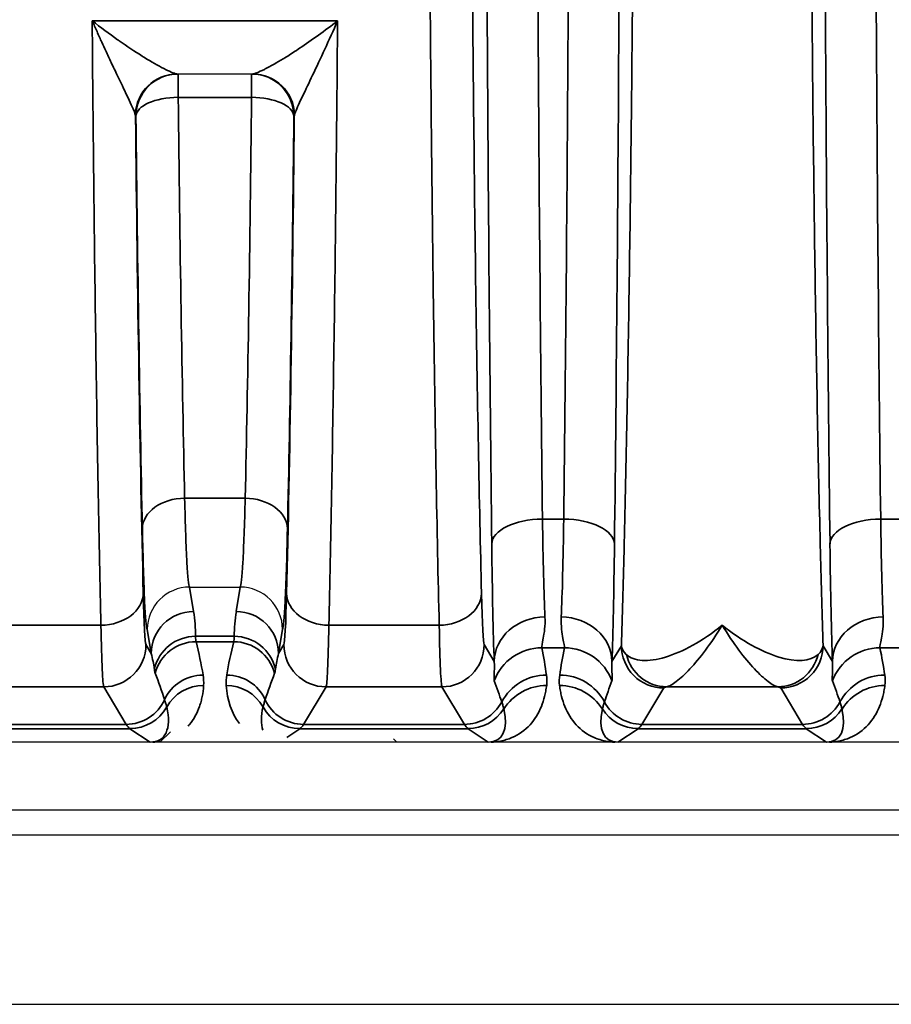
# Model space of a CAD drawing. Header units: millimetres. Extents: x 399 to 6233, y -1870 to 1602.
# Tile 589 of 656: x 5434 to 5444, y 295 to 307. Entities that reach past the tile are written whole.
import ezdxf

# ---------------------------------------------------------------- set-up
doc = ezdxf.new("R2010")
doc.units = ezdxf.units.MM
doc.layers.add('可見 (ISO)', color=7, linetype='Continuous', lineweight=25)
doc.layers.add('窄部可見 (ISO)', color=7, linetype='Continuous', lineweight=35)

msp = doc.modelspace()

# ---------------------------------------------------------------- linework, layer by layer
at = {"layer": '可見 (ISO)'}
for p, q in [((5436.507, 306.095), (5435.616, 306.095)), ((5435.762, 300.029), (5435.761, 300.029)), ((5435.762, 300.029), (5436.36, 300.029)), ((5436.361, 300.029), (5436.36, 300.029)), ((5435.535, 298.318), (5435.411, 298.195)), ((5460.061, 298.195), (5355.561, 298.195)), ((5438.174, 298.232), (5438.211, 298.195)), ((5355.561, 297.395), (5460.061, 297.395)), ((5464.311, 297.095), (5351.311, 297.095)), ((5384.311, 295.095), (5479.311, 295.095))]:
    msp.add_line(p, q, dxfattribs=at)
for start, end in [(100.6179, 100.6183), (58.9951, 58.996)]:
    msp.add_arc((5435.477, 303.095), 3, start, end, dxfattribs=at)
for points, knots in [([(5435.761, 300.029), (5435.629, 300.028), (5435.5, 299.974), (5435.408, 299.882), (5435.316, 299.79), (5435.262, 299.659), (5435.261, 299.53)], [0, 0, 0, 0, 0.0003900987, 0.0003900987, 0.0003900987, 0.0007801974, 0.0007801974, 0.0007801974, 0.0007801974]), ([(5436.861, 299.53), (5436.861, 299.661), (5436.806, 299.79), (5436.714, 299.882), (5436.622, 299.974), (5436.493, 300.028), (5436.361, 300.029)], [-0.0000151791, -0.0000151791, -0.0000151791, -0.0000151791, 0.0003786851, 0.0003786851, 0.0003786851, 0.0007725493, 0.0007725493, 0.0007725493, 0.0007725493]), ([(5435.326, 298.195), (5435.319, 298.195), (5435.313, 298.195), (5435.307, 298.195), (5435.302, 298.195), (5435.298, 298.195), (5435.294, 298.195)], [0.00000000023, 0.00000000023, 0.00000000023, 0.00000000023, 0.00001896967, 0.00001896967, 0.00001896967, 0.00003403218, 0.00003403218, 0.00003403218, 0.00003403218]), ([(5439.33, 298.195), (5439.323, 298.195), (5439.316, 298.195), (5439.309, 298.195), (5439.304, 298.195), (5439.298, 298.195), (5439.294, 298.195)], [0.00000000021, 0.00000000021, 0.00000000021, 0.00000000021, 0.00002113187, 0.00002113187, 0.00002113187, 0.0000394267, 0.0000394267, 0.0000394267, 0.0000394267]), ([(5440.828, 298.195), (5440.823, 298.195), (5440.816, 298.195), (5440.809, 298.195), (5440.804, 298.195), (5440.798, 298.195), (5440.792, 298.195)], [-0.00000491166, -0.00000491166, -0.00000491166, -0.00000491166, 0.00001772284, 0.00001772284, 0.00001772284, 0.00003506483, 0.00003506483, 0.00003506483, 0.00003506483]), ([(5443.33, 298.195), (5443.323, 298.195), (5443.316, 298.195), (5443.309, 298.195), (5443.304, 298.195), (5443.298, 298.195), (5443.294, 298.195)], [0.00000000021, 0.00000000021, 0.00000000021, 0.00000000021, 0.00002113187, 0.00002113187, 0.00002113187, 0.0000394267, 0.0000394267, 0.0000394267, 0.0000394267])]:
    msp.add_open_spline(points, degree=3, knots=knots, dxfattribs=at)
at = {"layer": '窄部可見 (ISO)'}
for p, q in [((5434.61, 306.724), (5437.512, 306.724)), ((5435.627, 305.819), (5435.627, 306.095)), ((5436.495, 305.819), (5436.495, 306.095)), ((5436.495, 305.819), (5435.627, 305.819)), ((5435.127, 305.595), (5435.122, 305.595)), ((5437, 305.595), (5436.995, 305.595)), ((5435.703, 301.079), (5436.419, 301.079)), ((5439.935, 300.832), (5440.187, 300.832)), ((5443.935, 300.832), (5444.187, 300.832)), ((5435.761, 300.029), (5435.808, 299.74)), ((5436.314, 299.74), (5436.361, 300.029)), ((5433.409, 299.577), (5434.714, 299.577)), ((5437.409, 299.577), (5438.714, 299.577)), ((5435.308, 299.244), (5435.261, 299.53)), ((5435.833, 299.446), (5436.289, 299.446)), ((5436.861, 299.53), (5436.814, 299.244)), ((5435.246, 299.348), (5435.308, 299.244)), ((5436.284, 299.382), (5435.838, 299.382)), ((5436.814, 299.244), (5436.876, 299.348)), ((5439.246, 299.348), (5439.365, 299.149)), ((5440.757, 299.149), (5440.869, 299.335)), ((5443.254, 299.335), (5443.365, 299.149)), ((5440.195, 299.31), (5439.927, 299.31)), ((5444.195, 299.31), (5443.927, 299.31)), ((5434.746, 298.848), (5433.376, 298.848)), ((5435.012, 298.405), (5434.746, 298.848)), ((5437.376, 298.848), (5437.11, 298.405)), ((5438.746, 298.848), (5437.376, 298.848)), ((5439.012, 298.405), (5438.746, 298.848)), ((5441.369, 298.835), (5441.11, 298.405)), ((5442.718, 298.848), (5441.405, 298.848)), ((5443.012, 298.405), (5442.754, 298.835)), ((5433.11, 298.405), (5435.012, 298.405)), ((5437.11, 298.405), (5439.012, 298.405)), ((5441.11, 298.405), (5443.012, 298.405)), ((5435.055, 298.354), (5433.067, 298.354)), ((5435.294, 298.195), (5435.055, 298.354)), ((5437.067, 298.354), (5436.912, 298.25)), ((5439.055, 298.354), (5437.067, 298.354)), ((5439.294, 298.195), (5439.055, 298.354)), ((5441.067, 298.354), (5440.828, 298.195)), ((5443.055, 298.354), (5441.067, 298.354)), ((5443.294, 298.195), (5443.055, 298.354))]:
    msp.add_line(p, q, dxfattribs=at)
for centre, major_axis, ratio, start_param, end_param in [((5440.421, 313.595), (0, 26), 0.02143, 1.570796, 2.083868), ((5444.421, 313.595), (0, 26), 0.02143, 1.570796, 2.083868), ((5435.616, 305.595), (0, 0.5), 0.994724, 0, 1.5306), ((5435.622, 305.595), (0, 0.5), 0.999781, 0, 1.570796), ((5435.627, 305.595), (0, 0.5), 0.999781, 0, 1.570796), ((5436.495, 305.595), (0, 0.5), 0.999781, 4.712389, 6.283185), ((5436.5, 305.595), (0, 0.5), 0.999781, 4.712389, 6.283185), ((5436.507, 305.595), (0, 0.5), 0.994724, 4.752585, 6.283185), ((5435.627, 305.595), (-0.5, -0.005), 0.448798, 4.707667, 6.259748), ((5435.895, 311.319), (-0.037, 14.702), 0.020614, 1.954136, 2.341202), ((5436.228, 311.319), (-0.037, -14.702), 0.020614, 0.800391, 1.187456), ((5436.495, 305.595), (0.5, -0.005), 0.448798, 0.023437, 1.575518), ((5434.622, 305.57), (0.501, 0.023), 0.444094, 0.007941, 0.098975), ((5437.501, 305.57), (0.501, -0.023), 0.444094, 3.042618, 3.133652), ((5435.461, 313.597), (0, -18.032), 0.020942, 5.172176, 5.570352), ((5435.395, 311.253), (-0.037, 15.127), 0.020036, 1.954139, 2.341205), ((5436.662, 313.597), (0, 18.032), 0.020942, 3.854426, 4.252602), ((5436.728, 311.253), (-0.037, -15.127), 0.020036, 0.800388, 1.187453), ((5435.703, 300.718), (-0.5, -0.011), 0.722333, 4.696582, 6.252897), ((5436.419, 300.718), (0.5, -0.011), 0.722333, 0.030288, 1.586603), ((5439.935, 300.538), (-0.6, -0.007), 0.49083, 4.706597, 6.259146), ((5439.991, 301.907), (-0.007, 2.58), 0.02502, 2.000071, 2.615298), ((5440.131, 301.907), (0.007, 2.58), 0.02502, 3.667887, 4.283115), ((5440.187, 300.538), (0.6, -0.007), 0.49083, 0.024039, 1.576589), ((5443.935, 300.538), (-0.6, -0.007), 0.49083, 4.706597, 6.259146), ((5443.991, 301.907), (-0.007, 2.58), 0.02502, 2.000071, 2.615298), ((5439.391, 301.827), (0.007, -3.096), 0.02085, 5.141677, 5.75691), ((5440.731, 301.827), (-0.007, -3.096), 0.02085, 0.526276, 1.141508), ((5443.391, 301.827), (0.007, -3.096), 0.02085, 5.141677, 5.75691), ((5434.714, 299.955), (0.5, 0.012), 0.756341, 4.694068, 6.251166), ((5435.245, 301.457), (-0.003, 2.11), 0.022449, 2.362381, 3.10414), ((5436.878, 301.457), (0.003, 2.11), 0.022449, 3.179046, 3.920805), ((5437.409, 299.955), (-0.5, 0.012), 0.756341, 0.032019, 1.589117), ((5438.714, 299.955), (0.5, 0.012), 0.756341, 4.694068, 6.251166), ((5439.245, 301.457), (-0.003, 2.11), 0.022449, 2.362381, 3.10414), ((5435.808, 299.244), (-0.493, -0.081), 0.99168, 4.551639, 6.119774), ((5435.315, 299.667), (-0.164, 0.971), 0.506318, 4.398893, 4.702449), ((5436.808, 299.667), (0.164, 0.971), 0.506318, 1.580737, 1.884292), ((5436.314, 299.244), (0.493, -0.081), 0.99168, 0.163411, 1.731546), ((5434.745, 301.379), (0.003, -2.532), 0.018707, 5.503986, 6.245742), ((5437.378, 301.379), (-0.003, -2.532), 0.018707, 0.037443, 0.7792), ((5438.745, 301.379), (0.003, -2.532), 0.018707, 5.503986, 6.245742), ((5439.965, 299.149), (-0.6, -0.023), 0.876399, 4.678969, 6.239685), ((5440.157, 299.149), (0.6, -0.023), 0.876399, 0.0435, 1.604216), ((5443.965, 299.149), (-0.6, -0.023), 0.876399, 4.678969, 6.239685), ((5435.833, 298.95), (-0.5, -0.002), 0.991894, 4.708006, 6.061712), ((5436.289, 298.95), (0.5, -0.002), 0.991894, 0.221473, 1.575179), ((5434.746, 299.348), (0.429, 0.257), 0.999172, 4.17245, 5.742515), ((5435.838, 298.883), (-0.485, -0.121), 0.998166, 4.469379, 5.780538), ((5435.236, 299.617), (-0.551, 1.727), 0.284402, 4.251132, 4.486426), ((5436.886, 299.617), (0.551, 1.727), 0.284402, 1.796759, 2.032053), ((5436.284, 298.883), (-0.485, 0.121), 0.998166, 3.64424, 4.955399), ((5437.376, 299.348), (0.429, -0.257), 0.999172, 3.682263, 5.252328), ((5438.746, 299.348), (0.429, 0.257), 0.999172, 4.17245, 5.742515), ((5442.249, 299.349), (1.005, -0.004), 0.337804, 5.940833, 6.254326), ((5434.808, 299.245), (0.316, -0.86), 0.52171, 1.164949, 1.380315), ((5437.315, 299.245), (-0.316, -0.86), 0.52171, 4.902871, 5.118236), ((5439.927, 298.711), (-0.588, -0.12), 0.998201, 4.511525, 5.723718), ((5439.206, 299.744), (-0.587, 1.898), 0.297416, 4.213099, 4.391173), ((5440.916, 299.744), (0.587, 1.898), 0.297416, 1.892012, 2.070087), ((5440.195, 298.711), (-0.588, 0.12), 0.998201, 3.70106, 4.913253), ((5441.405, 299.348), (0.093, -0.491), 0.982993, 4.763177, 6.091983), ((5442.718, 299.348), (-0.093, -0.491), 0.982993, 0.191203, 1.520008), ((5443.927, 298.711), (0.588, 0.12), 0.998201, 1.369933, 2.582126), ((5443.206, 299.744), (-0.587, 1.898), 0.297416, 4.213099, 4.391173), ((5434.646, 299.514), (0.922, -1.951), 0.210639, 1.041825, 1.21222), ((5435.921, 298.489), (-0.493, -0.084), 0.998222, 4.544377, 5.685196), ((5436.201, 298.489), (-0.493, 0.084), 0.998222, 3.739582, 4.880401), ((5437.476, 299.514), (-0.922, -1.951), 0.210639, 5.070965, 5.241361), ((5439.983, 298.389), (-0.594, -0.083), 0.998238, 4.573579, 5.655239), ((5440.139, 298.389), (-0.594, 0.083), 0.998238, 3.769539, 4.851199), ((5443.983, 298.389), (0.594, 0.083), 0.998238, 1.431986, 2.513646), ((5435.928, 298.366), (-0.499, 0.035), 0.998264, 4.782678, 5.843181), ((5436.194, 298.366), (-0.499, -0.035), 0.998264, 3.581597, 4.6421), ((5438.559, 299.66), (1.006, -2.097), 0.194686, 0.988663, 1.119241), ((5439.985, 298.266), (-0.595, 0.075), 0.998245, 4.838078, 5.844438), ((5440.137, 298.266), (-0.595, -0.075), 0.998245, 3.58034, 4.5867), ((5441.563, 299.66), (-1.006, -2.097), 0.194686, 5.163945, 5.294522), ((5442.559, 299.66), (1.006, -2.097), 0.194686, 0.988663, 1.119241), ((5443.985, 298.266), (0.595, -0.075), 0.998245, 1.696485, 2.702846), ((5435.012, 298.905), (0.429, 0.257), 0.999172, 4.17245, 5.313638), ((5437.11, 298.905), (0.429, -0.257), 0.999172, 4.11114, 5.252328), ((5439.012, 298.905), (0.429, 0.257), 0.999172, 4.17245, 5.254458), ((5441.11, 298.905), (0.429, -0.257), 0.999172, 4.17032, 5.252328), ((5443.012, 298.905), (-0.429, -0.257), 0.999172, 1.030857, 2.112865), ((5435.055, 298.854), (0.277, 0.416), 0.999683, 3.729704, 4.790584), ((5434.827, 299.006), (0.601, -0.77), 0.425498, 5.962372, 7.023252), ((5437.067, 298.854), (0.277, -0.416), 0.999683, 4.634194, 5.695074), ((5439.055, 298.854), (0.277, 0.416), 0.999683, 3.729704, 4.736367), ((5438.78, 299.037), (0.641, -0.802), 0.399262, 5.974018, 6.980681), ((5441.342, 299.037), (-0.641, -0.802), 0.399262, 5.585689, 6.592352), ((5441.067, 298.854), (0.277, -0.416), 0.999683, 4.688411, 5.695074), ((5443.055, 298.854), (-0.277, -0.416), 0.999683, 0.588111, 1.594775), ((5442.78, 299.037), (0.641, -0.802), 0.399262, 5.974018, 6.980681), ((5435.085, 398.388), (0, -100.043), 0.020838, 6.248286, 6.269226), ((5437.038, 398.388), (0, -100.043), 0.020838, 0.01396, 0.034899), ((5439.085, 398.388), (0, -100.043), 0.020838, 6.248286, 6.269226), ((5441.038, 398.388), (0, -100.043), 0.020838, 0.01396, 0.034899), ((5443.085, 398.388), (0, -100.043), 0.020838, 6.248286, 6.269226)]:
    msp.add_ellipse(centre, major_axis=major_axis, ratio=ratio, start_param=start_param, end_param=end_param, dxfattribs=at)
for points, knots in [([(5440.869, 299.335), (5440.879, 299.682), (5440.89, 300.055), (5440.9, 300.444), (5440.901, 300.507), (5440.903, 300.571), (5440.904, 300.637), (5440.916, 301.101), (5440.926, 301.597), (5440.936, 302.115), (5440.946, 302.634), (5440.955, 303.178), (5440.963, 303.748), (5440.972, 304.317), (5440.979, 304.915), (5440.986, 305.531), (5440.989, 305.792), (5440.992, 306.056), (5440.994, 306.323), (5440.998, 306.687), (5441.001, 307.056), (5441.004, 307.432), (5441.01, 308.083), (5441.014, 308.753), (5441.018, 309.438), (5441.025, 310.808), (5441.028, 312.194), (5441.028, 313.595), (5441.028, 314.996), (5441.025, 316.381), (5441.018, 317.751), (5441.012, 318.832), (5441.004, 319.871), (5440.994, 320.867), (5440.992, 321.134), (5440.989, 321.398), (5440.986, 321.658), (5440.979, 322.275), (5440.972, 322.872), (5440.963, 323.442), (5440.955, 324.011), (5440.946, 324.555), (5440.936, 325.074), (5440.926, 325.593), (5440.916, 326.089), (5440.904, 326.553), (5440.903, 326.618), (5440.901, 326.682), (5440.9, 326.746), (5440.89, 327.134), (5440.879, 327.507), (5440.869, 327.854)], [0.0267397, 0.0267397, 0.0267397, 0.0267397, 0.0775919, 0.0775919, 0.0775919, 0.0858976, 0.0858976, 0.0858976, 0.1450554, 0.1450554, 0.1450554, 0.2042133, 0.2042133, 0.2042133, 0.2633711, 0.2633711, 0.2633711, 0.2884173, 0.2884173, 0.2884173, 0.322529, 0.322529, 0.322529, 0.3816868, 0.3816868, 0.3816868, 0.5, 0.5, 0.5, 0.6183182, 0.6183182, 0.6183182, 0.7115983, 0.7115983, 0.7115983, 0.7366339, 0.7366339, 0.7366339, 0.7957918, 0.7957918, 0.7957918, 0.8549496, 0.8549496, 0.8549496, 0.9141075, 0.9141075, 0.9141075, 0.9224155, 0.9224155, 0.9224155, 0.9732653, 0.9732653, 0.9732653, 0.9732653]), ([(5443.254, 327.854), (5443.243, 327.507), (5443.232, 327.134), (5443.223, 326.746), (5443.221, 326.682), (5443.219, 326.618), (5443.218, 326.553), (5443.207, 326.089), (5443.196, 325.593), (5443.186, 325.074), (5443.176, 324.555), (5443.167, 324.011), (5443.159, 323.442), (5443.151, 322.872), (5443.143, 322.275), (5443.136, 321.659), (5443.133, 321.398), (5443.13, 321.134), (5443.128, 320.867), (5443.124, 320.503), (5443.121, 320.133), (5443.118, 319.758), (5443.113, 319.106), (5443.108, 318.436), (5443.105, 317.751), (5443.097, 316.382), (5443.094, 314.996), (5443.094, 313.595), (5443.094, 312.194), (5443.097, 310.808), (5443.105, 309.438), (5443.11, 308.358), (5443.118, 307.318), (5443.128, 306.323), (5443.13, 306.056), (5443.133, 305.792), (5443.136, 305.531), (5443.143, 304.915), (5443.151, 304.317), (5443.159, 303.748), (5443.167, 303.178), (5443.176, 302.634), (5443.186, 302.116), (5443.196, 301.597), (5443.207, 301.101), (5443.218, 300.637), (5443.219, 300.571), (5443.221, 300.507), (5443.223, 300.444), (5443.232, 300.055), (5443.243, 299.682), (5443.254, 299.335)], [0.0267397, 0.0267397, 0.0267397, 0.0267397, 0.0775919, 0.0775919, 0.0775919, 0.0858976, 0.0858976, 0.0858976, 0.1450554, 0.1450554, 0.1450554, 0.2042133, 0.2042133, 0.2042133, 0.2633711, 0.2633711, 0.2633711, 0.2884173, 0.2884173, 0.2884173, 0.322529, 0.322529, 0.322529, 0.3816868, 0.3816868, 0.3816868, 0.5, 0.5, 0.5, 0.6183182, 0.6183182, 0.6183182, 0.7115983, 0.7115983, 0.7115983, 0.7366339, 0.7366339, 0.7366339, 0.7957918, 0.7957918, 0.7957918, 0.8549496, 0.8549496, 0.8549496, 0.9141075, 0.9141075, 0.9141075, 0.9224155, 0.9224155, 0.9224155, 0.9732653, 0.9732653, 0.9732653, 0.9732653]), ([(5440.787, 326.652), (5440.81, 324.67), (5440.828, 322.544), (5440.84, 320.344), (5440.852, 318.144), (5440.858, 315.869), (5440.858, 313.595), (5440.858, 311.32), (5440.852, 309.046), (5440.84, 306.845), (5440.828, 304.645), (5440.81, 302.52), (5440.787, 300.538)], [2.628521, 2.628521, 2.628521, 2.628521, 2.885057, 2.885057, 2.885057, 3.141593, 3.141593, 3.141593, 3.398129, 3.398129, 3.398129, 3.654665, 3.654665, 3.654665, 3.654665]), ([(5440.187, 300.832), (5440.21, 302.77), (5440.228, 304.847), (5440.252, 309.148), (5440.259, 311.371), (5440.259, 315.818), (5440.252, 318.041), (5440.228, 322.342), (5440.21, 324.42), (5440.187, 326.357)], [2.628521, 2.628521, 2.628521, 2.628521, 2.885057, 2.885057, 3.141593, 3.141593, 3.398129, 3.398129, 3.654665, 3.654665, 3.654665, 3.654665]), ([(5439.336, 300.538), (5439.312, 302.52), (5439.294, 304.645), (5439.282, 306.845), (5439.27, 309.046), (5439.264, 311.32), (5439.264, 313.595)], [5.7701132, 5.7701132, 5.7701132, 5.7701132, 6.0266493, 6.0266493, 6.0266493, 6.2831853, 6.2831853, 6.2831853, 6.2831853]), ([(5443.336, 300.538), (5443.312, 302.52), (5443.294, 304.645), (5443.282, 306.845), (5443.27, 309.046), (5443.264, 311.32), (5443.264, 313.595)], [5.7701132, 5.7701132, 5.7701132, 5.7701132, 6.0266493, 6.0266493, 6.0266493, 6.2831853, 6.2831853, 6.2831853, 6.2831853]), ([(5439.101, 308.05), (5439.112, 306.519), (5439.126, 305.027), (5439.145, 303.659), (5439.165, 302.275), (5439.188, 301.02), (5439.214, 299.955)], [3.4541443, 3.4541443, 3.4541443, 3.4541443, 3.7251656, 3.7251656, 3.7251656, 3.999439, 3.999439, 3.999439, 3.999439]), ([(5438.714, 299.577), (5438.688, 300.673), (5438.665, 301.964), (5438.646, 303.384), (5438.63, 304.533), (5438.617, 305.765), (5438.607, 307.033)], [2.2837463, 2.2837463, 2.2837463, 2.2837463, 2.5578984, 2.5578984, 2.5578984, 2.7796713, 2.7796713, 2.7796713, 2.7796713]), ([(5434.714, 299.577), (5434.691, 300.539), (5434.67, 301.65), (5434.653, 302.867), (5434.635, 304.069), (5434.621, 305.374), (5434.61, 306.724)], [2.2837463, 2.2837463, 2.2837463, 2.2837463, 2.5241806, 2.5241806, 2.5241806, 2.7617603, 2.7617603, 2.7617603, 2.7617603]), ([(5435.119, 305.615), (5435.114, 305.633), (5435.105, 305.656), (5435.093, 305.684), (5435.08, 305.714), (5435.065, 305.747), (5435.048, 305.784), (5435.044, 305.792), (5435.04, 305.801), (5435.035, 305.81), (5435.002, 305.882), (5434.962, 305.963), (5434.922, 306.048), (5434.917, 306.058), (5434.912, 306.069), (5434.906, 306.08), (5434.883, 306.129), (5434.859, 306.179), (5434.835, 306.23), (5434.814, 306.276), (5434.792, 306.322), (5434.771, 306.369), (5434.755, 306.402), (5434.74, 306.436), (5434.724, 306.47), (5434.705, 306.511), (5434.686, 306.553), (5434.667, 306.596), (5434.648, 306.638), (5434.629, 306.681), (5434.61, 306.724)], [0, 0, 0, 0, 0.000171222, 0.000171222, 0.000171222, 0.000358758, 0.000358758, 0.000358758, 0.000403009, 0.000403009, 0.000403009, 0.000761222, 0.000761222, 0.000761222, 0.000806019, 0.000806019, 0.000806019, 0.001007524, 0.001007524, 0.001007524, 0.001183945, 0.001183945, 0.001183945, 0.001309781, 0.001309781, 0.001309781, 0.001460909, 0.001460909, 0.001460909, 0.001612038, 0.001612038, 0.001612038, 0.001612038]), ([(5434.61, 306.724), (5434.711, 306.645), (5434.812, 306.57), (5434.911, 306.5), (5434.917, 306.496), (5434.923, 306.492), (5434.928, 306.488), (5435.022, 306.422), (5435.113, 306.361), (5435.201, 306.307), (5435.21, 306.301), (5435.219, 306.296), (5435.227, 306.29), (5435.31, 306.24), (5435.389, 306.194), (5435.457, 306.159), (5435.463, 306.156), (5435.47, 306.153), (5435.476, 306.15), (5435.51, 306.133), (5435.54, 306.119), (5435.565, 306.109), (5435.589, 306.1), (5435.607, 306.095), (5435.616, 306.095)], [-0.000006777, -0.000006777, -0.000006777, -0.000006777, 0.000388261, 0.000388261, 0.000388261, 0.000410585, 0.000410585, 0.000410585, 0.000783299, 0.000783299, 0.000783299, 0.000821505, 0.000821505, 0.000821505, 0.001178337, 0.001178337, 0.001178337, 0.00121301, 0.00121301, 0.00121301, 0.001397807, 0.001397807, 0.001397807, 0.001573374, 0.001573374, 0.001573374, 0.001573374]), ([(5436.507, 306.095), (5436.516, 306.095), (5436.534, 306.1), (5436.557, 306.109), (5436.581, 306.119), (5436.612, 306.133), (5436.646, 306.15), (5436.652, 306.153), (5436.659, 306.156), (5436.665, 306.159), (5436.703, 306.179), (5436.744, 306.201), (5436.787, 306.226), (5436.822, 306.246), (5436.858, 306.267), (5436.895, 306.29), (5436.904, 306.296), (5436.913, 306.301), (5436.922, 306.307), (5436.968, 306.336), (5437.015, 306.366), (5437.063, 306.399), (5437.208, 306.495), (5437.361, 306.606), (5437.512, 306.724)], [0, 0, 0, 0, 0.000176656, 0.000176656, 0.000176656, 0.000361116, 0.000361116, 0.000361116, 0.000395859, 0.000395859, 0.000395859, 0.000593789, 0.000593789, 0.000593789, 0.000753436, 0.000753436, 0.000753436, 0.000791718, 0.000791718, 0.000791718, 0.000989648, 0.000989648, 0.000989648, 0.001583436, 0.001583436, 0.001583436, 0.001583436]), ([(5437.512, 306.724), (5437.411, 306.493), (5437.309, 306.275), (5437.216, 306.08), (5437.211, 306.069), (5437.206, 306.058), (5437.2, 306.048), (5437.16, 305.962), (5437.121, 305.881), (5437.087, 305.809), (5437.083, 305.801), (5437.079, 305.792), (5437.075, 305.784), (5437.058, 305.747), (5437.042, 305.713), (5437.029, 305.684), (5437.018, 305.657), (5437.008, 305.633), (5437.003, 305.615)], [-0.00000792, -0.00000792, -0.00000792, -0.00000792, 0.000796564, 0.000796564, 0.000796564, 0.000840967, 0.000840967, 0.000840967, 0.001198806, 0.001198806, 0.001198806, 0.001242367, 0.001242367, 0.001242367, 0.001429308, 0.001429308, 0.001429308, 0.001601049, 0.001601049, 0.001601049, 0.001601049]), ([(5437.512, 306.724), (5437.501, 305.374), (5437.487, 304.069), (5437.469, 302.867), (5437.452, 301.65), (5437.431, 300.539), (5437.409, 299.577)], [0.3798324, 0.3798324, 0.3798324, 0.3798324, 0.617412, 0.617412, 0.617412, 0.8578464, 0.8578464, 0.8578464, 0.8578464]), ([(5435.703, 301.079), (5435.711, 300.766), (5435.72, 300.502), (5435.73, 300.321), (5435.74, 300.142), (5435.751, 300.044), (5435.762, 300.029)], [3.9488824, 3.9488824, 3.9488824, 3.9488824, 4.3153451, 4.3153451, 4.3153451, 4.6774824, 4.6774824, 4.6774824, 4.6774824]), ([(5436.36, 300.029), (5436.371, 300.044), (5436.382, 300.142), (5436.392, 300.321), (5436.402, 300.502), (5436.412, 300.766), (5436.419, 301.079)], [4.7472956, 4.7472956, 4.7472956, 4.7472956, 5.1094328, 5.1094328, 5.1094328, 5.4758956, 5.4758956, 5.4758956, 5.4758956]), ([(5435.261, 299.53), (5435.251, 299.55), (5435.24, 299.661), (5435.23, 299.86), (5435.22, 300.065), (5435.211, 300.363), (5435.203, 300.718)], [1.6112601, 1.6112601, 1.6112601, 1.6112601, 1.9678687, 1.9678687, 1.9678687, 2.3343029, 2.3343029, 2.3343029, 2.3343029]), ([(5436.919, 300.718), (5436.912, 300.363), (5436.902, 300.065), (5436.892, 299.86), (5436.882, 299.661), (5436.871, 299.55), (5436.861, 299.53)], [0.8072897, 0.8072897, 0.8072897, 0.8072897, 1.1737239, 1.1737239, 1.1737239, 1.5303326, 1.5303326, 1.5303326, 1.5303326]), ([(5439.965, 299.675), (5439.97, 299.568), (5439.956, 299.484), (5439.933, 299.362), (5439.924, 299.323), (5439.927, 299.31)], [0, 0, 0, 0, 0.000661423, 0.000661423, 0.001322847, 0.001322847, 0.001322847, 0.001322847]), ([(5440.195, 299.31), (5440.198, 299.323), (5440.189, 299.361), (5440.166, 299.483), (5440.153, 299.568), (5440.157, 299.675)], [0, 0, 0, 0, 0.000661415, 0.000661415, 0.001322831, 0.001322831, 0.001322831, 0.001322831]), ([(5440.927, 299.231), (5440.971, 299.19), (5441.037, 299.167), (5441.115, 299.162), (5441.194, 299.157), (5441.288, 299.17), (5441.389, 299.2), (5441.591, 299.26), (5441.826, 299.388), (5442.061, 299.577)], [0, 0, 0, 0, 0.000558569, 0.000558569, 0.000558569, 0.001117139, 0.001117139, 0.001117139, 0.002234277, 0.002234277, 0.002234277, 0.002234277]), ([(5442.061, 299.577), (5441.928, 299.358), (5441.796, 299.185), (5441.621, 298.998), (5441.566, 298.948), (5441.471, 298.876), (5441.432, 298.854), (5441.405, 298.848)], [-0.000011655, -0.000011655, -0.000011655, -0.000011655, 0.001067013, 0.001067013, 0.001606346, 0.001606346, 0.00214568, 0.00214568, 0.00214568, 0.00214568]), ([(5442.061, 299.577), (5442.296, 299.388), (5442.529, 299.261), (5442.732, 299.2), (5442.936, 299.139), (5443.107, 299.148), (5443.195, 299.231)], [-0.000011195, -0.000011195, -0.000011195, -0.000011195, 0.001104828, 0.001104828, 0.001104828, 0.002220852, 0.002220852, 0.002220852, 0.002220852]), ([(5442.718, 298.848), (5442.69, 298.854), (5442.651, 298.876), (5442.604, 298.912), (5442.557, 298.948), (5442.501, 298.998), (5442.443, 299.061), (5442.385, 299.123), (5442.323, 299.197), (5442.258, 299.283), (5442.194, 299.369), (5442.127, 299.469), (5442.061, 299.577)], [0, 0, 0, 0, 0.000534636, 0.000534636, 0.000534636, 0.001069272, 0.001069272, 0.001069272, 0.001603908, 0.001603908, 0.001603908, 0.002138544, 0.002138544, 0.002138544, 0.002138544]), ([(5443.965, 299.675), (5443.97, 299.568), (5443.956, 299.484), (5443.933, 299.362), (5443.924, 299.323), (5443.927, 299.31)], [0, 0, 0, 0, 0.000661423, 0.000661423, 0.001322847, 0.001322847, 0.001322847, 0.001322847]), ([(5435.833, 299.446), (5435.833, 299.431), (5435.833, 299.418), (5435.834, 299.407), (5435.835, 299.397), (5435.836, 299.389), (5435.838, 299.382)], [0, 0, 0, 0, 0.0003560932, 0.0003560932, 0.0003560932, 0.0006862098, 0.0006862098, 0.0006862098, 0.0006862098]), ([(5436.284, 299.382), (5436.286, 299.389), (5436.287, 299.397), (5436.288, 299.407), (5436.289, 299.418), (5436.289, 299.431), (5436.289, 299.446)], [0, 0, 0, 0, 0.0003301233, 0.0003301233, 0.0003301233, 0.0006862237, 0.0006862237, 0.0006862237, 0.0006862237]), ([(5440.869, 299.335), (5440.869, 299.204), (5440.923, 299.074), (5441.015, 298.982), (5441.108, 298.889), (5441.238, 298.836), (5441.369, 298.835)], [0, 0, 0, 0, 0.5, 0.5, 0.5, 1, 1, 1, 1]), ([(5443.254, 299.335), (5443.253, 299.204), (5443.2, 299.074), (5443.107, 298.982), (5443.014, 298.889), (5442.884, 298.836), (5442.754, 298.835)], [0, 0, 0, 0, 0.5, 0.5, 0.5, 1, 1, 1, 1]), ([(5439.365, 298.921), (5439.361, 298.933), (5439.362, 298.957), (5439.364, 298.995), (5439.364, 298.996), (5439.364, 298.997), (5439.364, 298.998), (5439.366, 299.035), (5439.37, 299.085), (5439.365, 299.149)], [0, 0, 0, 0, 0.000774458, 0.000774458, 0.000774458, 0.000793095, 0.000793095, 0.000793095, 0.001548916, 0.001548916, 0.001548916, 0.001548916]), ([(5440.757, 299.149), (5440.752, 299.084), (5440.756, 299.034), (5440.758, 298.997), (5440.758, 298.996), (5440.758, 298.995), (5440.758, 298.995), (5440.76, 298.957), (5440.761, 298.933), (5440.757, 298.921)], [0, 0, 0, 0, 0.000759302, 0.000759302, 0.000759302, 0.000774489, 0.000774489, 0.000774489, 0.001548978, 0.001548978, 0.001548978, 0.001548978]), ([(5443.365, 298.921), (5443.361, 298.933), (5443.362, 298.957), (5443.364, 298.995), (5443.364, 298.996), (5443.364, 298.997), (5443.364, 298.998), (5443.366, 299.035), (5443.37, 299.085), (5443.365, 299.149)], [0, 0, 0, 0, 0.000774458, 0.000774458, 0.000774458, 0.000793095, 0.000793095, 0.000793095, 0.001548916, 0.001548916, 0.001548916, 0.001548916]), ([(5435.355, 299.011), (5435.353, 299.016), (5435.351, 299.023), (5435.349, 299.03), (5435.347, 299.038), (5435.346, 299.047), (5435.345, 299.057)], [0, 0, 0, 0, 0.0003464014, 0.0003464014, 0.0003464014, 0.0007194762, 0.0007194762, 0.0007194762, 0.0007194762]), ([(5436.778, 299.057), (5436.776, 299.047), (5436.775, 299.038), (5436.773, 299.03), (5436.771, 299.023), (5436.77, 299.016), (5436.768, 299.011)], [0, 0, 0, 0, 0.0003730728, 0.0003730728, 0.0003730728, 0.0007194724, 0.0007194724, 0.0007194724, 0.0007194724]), ([(5435.928, 298.865), (5435.925, 298.819), (5435.919, 298.775), (5435.911, 298.734), (5435.907, 298.714), (5435.902, 298.694), (5435.897, 298.675), (5435.892, 298.655), (5435.886, 298.636), (5435.879, 298.616), (5435.852, 298.539), (5435.813, 298.465), (5435.761, 298.403), (5435.756, 298.397), (5435.751, 298.391), (5435.745, 298.384)], [2.0816524, 2.0816524, 2.0816524, 2.0816524, 2.2088695, 2.2088695, 2.2088695, 2.2718747, 2.2718747, 2.2718747, 2.3347165, 2.3347165, 2.3347165, 2.5879261, 2.5879261, 2.5879261, 2.613435, 2.613435, 2.613435, 2.613435]), ([(5439.985, 298.865), (5439.982, 298.842), (5439.978, 298.82), (5439.974, 298.799), (5439.97, 298.777), (5439.966, 298.757), (5439.961, 298.736), (5439.95, 298.696), (5439.937, 298.655), (5439.922, 298.616), (5439.889, 298.537), (5439.845, 298.463), (5439.788, 298.401), (5439.728, 298.335), (5439.655, 298.283), (5439.574, 298.248), (5439.531, 298.23), (5439.485, 298.216), (5439.438, 298.207), (5439.403, 298.2), (5439.366, 298.196), (5439.33, 298.195)], [2.1358688, 2.1358688, 2.1358688, 2.1358688, 2.1945542, 2.1945542, 2.1945542, 2.25329, 2.25329, 2.25329, 2.3713058, 2.3713058, 2.3713058, 2.612508, 2.612508, 2.612508, 2.8678155, 2.8678155, 2.8678155, 3.004742, 3.004742, 3.004742, 3.1094244, 3.1094244, 3.1094244, 3.1094244]), ([(5440.792, 298.195), (5440.756, 298.196), (5440.72, 298.2), (5440.684, 298.207), (5440.637, 298.216), (5440.591, 298.23), (5440.548, 298.248), (5440.467, 298.283), (5440.394, 298.335), (5440.334, 298.401), (5440.278, 298.463), (5440.233, 298.537), (5440.201, 298.616), (5440.185, 298.655), (5440.172, 298.696), (5440.162, 298.736), (5440.156, 298.757), (5440.152, 298.777), (5440.148, 298.799), (5440.144, 298.82), (5440.14, 298.842), (5440.137, 298.865)], [3.1737609, 3.1737609, 3.1737609, 3.1737609, 3.2784434, 3.2784434, 3.2784434, 3.4153698, 3.4153698, 3.4153698, 3.6706773, 3.6706773, 3.6706773, 3.9118795, 3.9118795, 3.9118795, 4.0298953, 4.0298953, 4.0298953, 4.0886311, 4.0886311, 4.0886311, 4.1473165, 4.1473165, 4.1473165, 4.1473165]), ([(5443.985, 298.865), (5443.982, 298.842), (5443.978, 298.82), (5443.974, 298.799), (5443.97, 298.777), (5443.966, 298.757), (5443.961, 298.736), (5443.95, 298.696), (5443.937, 298.655), (5443.922, 298.616), (5443.889, 298.537), (5443.845, 298.463), (5443.788, 298.401), (5443.728, 298.335), (5443.655, 298.283), (5443.574, 298.248), (5443.531, 298.23), (5443.485, 298.216), (5443.438, 298.207), (5443.403, 298.2), (5443.366, 298.196), (5443.33, 298.195)], [5.2774615, 5.2774615, 5.2774615, 5.2774615, 5.3361469, 5.3361469, 5.3361469, 5.3948827, 5.3948827, 5.3948827, 5.5128985, 5.5128985, 5.5128985, 5.7541006, 5.7541006, 5.7541006, 6.0094082, 6.0094082, 6.0094082, 6.1463346, 6.1463346, 6.1463346, 6.2510171, 6.2510171, 6.2510171, 6.2510171]), ([(5435.492, 298.61), (5435.489, 298.622), (5435.485, 298.635), (5435.481, 298.649), (5435.477, 298.664), (5435.472, 298.68), (5435.466, 298.697)], [0, 0, 0, 0, 0.001000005, 0.001000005, 0.001000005, 0.002089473, 0.002089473, 0.002089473, 0.002089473]), ([(5436.656, 298.697), (5436.651, 298.681), (5436.646, 298.667), (5436.642, 298.653), (5436.637, 298.637), (5436.634, 298.623), (5436.63, 298.61)], [0, 0, 0, 0, 0.001000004, 0.001000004, 0.001000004, 0.002089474, 0.002089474, 0.002089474, 0.002089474]), ([(5439.478, 298.587), (5439.475, 298.598), (5439.472, 298.611), (5439.468, 298.624), (5439.464, 298.638), (5439.459, 298.654), (5439.453, 298.671)], [0, 0, 0, 0, 0.001000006, 0.001000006, 0.001000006, 0.00208995, 0.00208995, 0.00208995, 0.00208995]), ([(5440.669, 298.671), (5440.664, 298.655), (5440.659, 298.641), (5440.655, 298.627), (5440.651, 298.613), (5440.647, 298.599), (5440.644, 298.587)], [0, 0, 0, 0, 0.001000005, 0.001000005, 0.001000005, 0.002089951, 0.002089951, 0.002089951, 0.002089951]), ([(5443.478, 298.587), (5443.475, 298.598), (5443.472, 298.611), (5443.468, 298.624), (5443.464, 298.638), (5443.459, 298.654), (5443.453, 298.671)], [0, 0, 0, 0, 0.001000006, 0.001000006, 0.001000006, 0.00208995, 0.00208995, 0.00208995, 0.00208995])]:
    msp.add_open_spline(points, degree=3, knots=knots, dxfattribs=at)
for points in [[(5440.869, 299.335), (5440.872, 299.3), (5440.891, 299.265), (5440.927, 299.231)], [(5435.921, 298.988), (5435.928, 298.947), (5435.931, 298.906), (5435.928, 298.865)], [(5436.194, 298.865), (5436.191, 298.906), (5436.195, 298.947), (5436.201, 298.988)], [(5439.983, 298.988), (5439.989, 298.947), (5439.99, 298.906), (5439.985, 298.865)], [(5440.137, 298.865), (5440.132, 298.906), (5440.134, 298.947), (5440.139, 298.988)], [(5443.983, 298.988), (5443.989, 298.947), (5443.99, 298.906), (5443.985, 298.865)], [(5436.351, 298.415), (5436.259, 298.532), (5436.206, 298.692), (5436.194, 298.865)], [(5441.405, 298.848), (5441.383, 298.844), (5441.371, 298.84), (5441.369, 298.835)], [(5442.754, 298.835), (5442.751, 298.84), (5442.74, 298.844), (5442.718, 298.848)], [(5436.63, 298.61), (5436.606, 298.505), (5436.604, 298.409), (5436.627, 298.336)], [(5435.422, 298.206), (5435.39, 298.2), (5435.358, 298.196), (5435.326, 298.195)]]:
    msp.add_open_spline(points, degree=3, dxfattribs=at)

doc.saveas('drawing.dxf')
